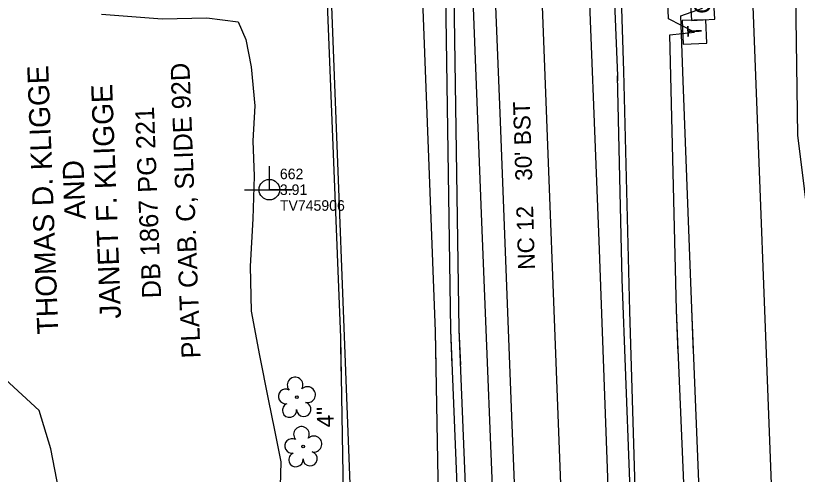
# Model space of a CAD drawing. Extents: x 3040896 to 3051146, y 687568 to 732976.
# Drawn here: x 3050261 to 3050446.6, y 693729.1 to 693838 of the extents above; entities that cross this region are included whole.
import ezdxf

# ---------------------------------------------------------------- set-up
doc = ezdxf.new("R2010")
doc.units = 0
for name, color, linetype in [('Exist Horizontal Alignment', 7, 'Continuous'), ('Exist Other Culture Fence Line', 7, 'Continuous'), ('Exist Property Deed Book Text', 7, 'Continuous'), ('Exist Property Owner Text', 7, 'Continuous'), ('Exist Right of Way Line', 7, 'Continuous'), ('Exist Roads EOP', 7, 'Continuous'), ('Exist Roads EOP Text', 7, 'Continuous'), ('Exist Roads EOT', 7, 'Continuous'), ('Exist Utilities Power Joint Use Telephone CELL', 7, 'Continuous'), ('Exist Utilities Power Joint Use Telephone Cogo Comment', 7, 'Continuous'), ('Exist Utilities Power Joint Use Telephone Cogo Elevation', 7, 'Continuous'), ('Exist Utilities Power Joint Use Telephone Cogo Number', 7, 'Continuous'), ('Exist Utilities Telephone Pedestal CELL', 7, 'Continuous'), ('Exist Utilities Telephone UG Cable', 7, 'Continuous'), ('Exist Utilities Telephone UG Conduit', 7, 'Continuous'), ('Exist Utilities Telephone UG Conduit SUE', 7, 'Continuous'), ('Exist Utilities TV Pedestal CELL', 7, 'Continuous'), ('Exist Utilities TV UG Cable', 7, 'Continuous'), ('Exist Utilities Water UG Line', 7, 'Continuous'), ('Exist Utilities Water UG Line Text', 7, 'Continuous'), ('Exist Vegetation Tree CELL', 7, 'Continuous'), ('Exist Vegetation Woods Line', 7, 'Continuous')]:
    doc.layers.add(name, color=color, linetype=linetype)

# ---------------------------------------------------------------- blocks, each defined once
blk = doc.blocks.new('EXIST UTILITIES POWER JOINT USE TELEPHONE')
at = {"layer": 'Exist Utilities Power Joint Use Telephone CELL'}
blk.add_line((0, 0), (0, 0), dxfattribs=at)
blk.add_lwpolyline([(-0.1188, 0), (0.108, -0.0008), (0, -0.0004), (0, 0.1125)], dxfattribs=at)
blk.add_circle((0, 0.0001), 0.049, dxfattribs=at)
blk = doc.blocks.new('EXIST UTILITIES TV PEDESTAL')
at = {"layer": 'Exist Utilities TV Pedestal CELL'}
blk.add_line((0, 0), (0, 0), dxfattribs=at)
blk.add_lwpolyline([(-0.0555, -0.0555), (0.0555, -0.0555), (0.0555, 0.0555), (-0.0555, 0.0555), (-0.0555, -0.0555)], dxfattribs=at)
blk.add_text('C', height=0.08, dxfattribs=at).set_placement((-0.0261, -0.04))
blk = doc.blocks.new('EXIST UTILITIES TELEPHONE PEDESTAL')
at = {"layer": 'Exist Utilities Telephone Pedestal CELL'}
blk.add_line((0, 0), (0, 0), dxfattribs=at)
blk.add_lwpolyline([(-0.0545, -0.0565), (0.0574, -0.0565), (0.0574, 0.0554), (-0.0545, 0.0554), (-0.0545, -0.0565)], dxfattribs=at)
blk.add_text('T', height=0.0684, dxfattribs=at).set_placement((-0.0226, -0.0343))

msp = doc.modelspace()

# ---------------------------------------------------------------- linework, layer by layer
at = {"layer": 'Exist Horizontal Alignment'}
msp.add_line((3050435.69, 692539.99), (3050358.72, 694557.48), dxfattribs=at)
at = {"layer": 'Exist Other Culture Fence Line'}
msp.add_lwpolyline([(3050449.88, 693784.17), (3050446.72, 693809.59), (3050446.06, 693853.95), (3050444.11, 693903.23), (3050441.72, 693935.33), (3050435.65, 693938.19)], dxfattribs=at)
at = {"layer": 'Exist Right of Way Line'}
for p, q in [((3050485.65, 692541.9), (3050408.68, 694559.38)), ((3050385.73, 692538.09), (3050308.75, 694555.57))]:
    msp.add_line(p, q, dxfattribs=at)
at = {"layer": 'Exist Roads EOP'}
for points in [[(3050399.4, 693933.79), (3050400.34, 693903.79), (3050401.15, 693879.54), (3050402.76, 693850.8), (3050403.86, 693823.7), (3050403.91, 693822.53)], [(3050366.73, 693921.43), (3050369.08, 693854.17), (3050371.52, 693791.01), (3050375.08, 693702.55), (3050378.59, 693610.55), (3050379.55, 693589.29), (3050383.12, 693529.33), (3050385.41, 693473.56), (3050387.74, 693424.8), (3050388.99, 693404.11)], [(3050413.27, 693531.56), (3050411.48, 693585.81), (3050409.6, 693642.89), (3050407.57, 693706.56), (3050404.98, 693775.4), (3050403.86, 693823.7)]]:
    msp.add_lwpolyline(points, dxfattribs=at)
at = {"layer": 'Exist Roads EOT'}
for points in [[(3050394, 693928.03), (3050396.56, 693859.02), (3050399.44, 693784.5), (3050402.97, 693689.43), (3050405.9, 693617.48), (3050409.21, 693537.86)], [(3050392.12, 693405.26), (3050389.76, 693469.56), (3050386.87, 693542.25), (3050384.36, 693601.46), (3050381.96, 693663.68), (3050378.84, 693740.82), (3050375.99, 693814.81), (3050371.69, 693922.32)]]:
    msp.add_lwpolyline(points, dxfattribs=at)
at = {"layer": 'Exist Utilities Telephone UG Cable'}
for points in [[(3050364.32, 693763.37), (3050362.49, 693885.28), (3050359.85, 693971.27), (3050351.18, 694187.43), (3050348.54, 694261.37), (3050342.5, 694434.49), (3050336.09, 694518.17), (3050333.46, 694545.29), (3050328.64, 694583.83)], [(3050366.32, 693763.45), (3050364.49, 693885.33), (3050361.85, 693971.34), (3050353.18, 694187.5), (3050350.53, 694261.44), (3050344.5, 694434.6), (3050338.09, 694518.35), (3050335.44, 694545.51), (3050330.62, 694584.08)], [(3050360.64, 693763), (3050353.05, 693961.56), (3050346.5, 693961.62), (3050351.92, 693963.83), (3050338.05, 694257.61), (3050322.73, 694272.28)], [(3050417.85, 693768.03), (3050416.27, 693833.46), (3050422.14, 693834.06), (3050416.02, 693837.23), (3050413.88, 693896.46), (3050406.34, 694106.96), (3050402.56, 694220.89), (3050408.52, 694222.43)], [(3050459.99, 692782.47), (3050444.06, 693089.7), (3050443.83, 693093.49), (3050450.76, 693093.55), (3050443.69, 693095.61), (3050437.82, 693243.47), (3050444.66, 693244.21), (3050437.82, 693245.37), (3050433.36, 693392.66), (3050440.93, 693393.67), (3050432.94, 693395.06), (3050427.74, 693542.45), (3050431.01, 693542.65), (3050427.36, 693543.95), (3050417.85, 693768.03)], [(3050418.29, 693757.78), (3050417.85, 693768.03)], [(3050399.55, 692946.79), (3050372.96, 692971.44), (3050366.73, 693092.28), (3050363.13, 693217.01), (3050318.43, 693216.53), (3050317.81, 693222.36), (3050313.14, 693385.53), (3050310.77, 693390.22), (3050314.25, 693394.99), (3050304.58, 693596.48), (3050325.98, 693618.6), (3050363.08, 693632.15), (3050360.64, 693763)], [(3050360.8, 693754.74), (3050360.64, 693763)], [(3050399.55, 692946.79), (3050397.49, 692948.61), (3050364.32, 693763.37)], [(3050364.66, 693754.94), (3050364.32, 693763.37)], [(3050399.55, 692946.79), (3050366.32, 693763.45)], [(3050366.66, 693755.05), (3050366.32, 693763.45)]]:
    msp.add_lwpolyline(points, dxfattribs=at)
at = {"layer": 'Exist Utilities Telephone UG Conduit'}
for points in [[(3050406.84, 693767.8), (3050405.36, 693824.82), (3050403.56, 693881.92), (3050400.58, 693963.52), (3050396.1, 694102.72), (3050392.7, 694197.22), (3050387.61, 694330.2), (3050381.95, 694434.89), (3050376.04, 694504.32), (3050373.19, 694534.5), (3050366.9, 694588.95)], [(3050406.84, 693767.8), (3050406.84, 693767.8)]]:
    msp.add_lwpolyline(points, dxfattribs=at)
at = {"layer": 'Exist Utilities Telephone UG Conduit SUE'}
msp.add_lwpolyline([(3050414.03, 693528.7), (3050406.84, 693767.8)], dxfattribs=at)
at = {"layer": 'Exist Utilities TV UG Cable'}
for points in [[(3050421.5, 693768.47), (3050419.44, 693822.5), (3050418.9, 693837.99), (3050424.04, 693839.76), (3050418.68, 693841.42), (3050414.42, 693956.6), (3050410.28, 694063.89), (3050415.7, 694065.77), (3050410.28, 694067.32), (3050407.26, 694143.73), (3050404.38, 694224.98), (3050409.29, 694227.07), (3050404.15, 694228.11), (3050401.08, 694311.48), (3050398.89, 694367.98), (3050403.5, 694368.83), (3050398.81, 694369.92), (3050398.63, 694373.21), (3050396.16, 694431.87), (3050393.96, 694467.17), (3050390.85, 694505.91), (3050395.8, 694510.51)], [(3050479.17, 692735.85), (3050476.67, 692781.89), (3050462.51, 692783.36), (3050455.06, 692935.93), (3050457.91, 692938.15), (3050448.08, 693089.07), (3050451.98, 693089.77), (3050447.57, 693091.29), (3050442.06, 693239.93), (3050445.26, 693241.84), (3050440.58, 693243.1), (3050435.43, 693393.55), (3050439.36, 693394.52), (3050435.53, 693395.24), (3050430.75, 693539.42), (3050433.07, 693540.96), (3050430.75, 693541.4), (3050421.5, 693768.47)], [(3050421.94, 693757.97), (3050421.5, 693768.47)]]:
    msp.add_lwpolyline(points, dxfattribs=at)
at = {"layer": 'Exist Utilities Water UG Line'}
for points in [[(3050338.17, 693761.54), (3050319.47, 694231.6), (3050318.26, 694256.33)], [(3050312.22, 693563.85), (3050309.58, 693600.66), (3050309.49, 693608.76), (3050340.78, 693608.48), (3050338.17, 693761.54)], [(3050338.31, 693753.55), (3050338.17, 693761.54)]]:
    msp.add_lwpolyline(points, dxfattribs=at)
at = {"layer": 'Exist Vegetation Tree CELL'}
for p, q in [((3050327.72, 693747.41), (3050327.72, 693747.41)), ((3050329.24, 693735.68), (3050329.24, 693735.68))]:
    msp.add_line(p, q, dxfattribs=at)
for centre in [(3050327.72, 693747.41), (3050329.24, 693735.68)]:
    msp.add_circle(centre, 0.326, dxfattribs=at)
for centre, radius, start, end in [((3050327.33, 693750.29), 1.86, 330.1651, 219.7134), ((3050325.11, 693747.57), 1.73, 62.6636, 279.3457), ((3050330.26, 693748), 1.9, 257.1011, 134.1999), ((3050326.01, 693744.29), 1.69, 111.5671, 6.231), ((3050329.39, 693744.51), 1.7, 181.2822, 74.56), ((3050328.85, 693738.56), 1.86, 330.1651, 219.7134), ((3050331.79, 693736.27), 1.9, 257.1011, 134.1999), ((3050326.63, 693735.84), 1.73, 62.6636, 279.3457), ((3050330.91, 693732.78), 1.7, 181.2822, 74.56), ((3050327.53, 693732.56), 1.69, 111.5671, 6.231)]:
    msp.add_arc(centre, radius, start, end, dxfattribs=at)
at = {"layer": 'Exist Vegetation Woods Line'}
for points in [[(3050281.38, 693838.38), (3050295.77, 693837.23), (3050306.37, 693837.52), (3050313.84, 693836.5), (3050315.66, 693832.35), (3050316.9, 693825.85), (3050317.81, 693816.55), (3050317.29, 693808.26), (3050317.62, 693799.91), (3050317.27, 693789.79), (3050316.65, 693778.52), (3050316.9, 693767.82), (3050318.92, 693757.32), (3050320.9, 693746.95), (3050322.42, 693739.57), (3050323.97, 693732.07), (3050323.7, 693723.4)], [(3050271.24, 693725.35), (3050269.37, 693735.1), (3050266.54, 693744.26), (3050258.47, 693751.68)]]:
    msp.add_lwpolyline(points, dxfattribs=at)

# ---------------------------------------------------------------- block references
at = {"layer": 'Exist Utilities Power Joint Use Telephone CELL', "xscale": 50, "yscale": 50}
msp.add_blockref('EXIST UTILITIES POWER JOINT USE TELEPHONE', (3050321.22, 693796.67), dxfattribs=at)
at = {"layer": 'Exist Utilities Telephone Pedestal CELL', "xscale": 49.99999999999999, "yscale": 50, "rotation": 92.16107948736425}
msp.add_blockref('EXIST UTILITIES TELEPHONE PEDESTAL', (3050422.14, 693834.06), dxfattribs=at)
at = {"layer": 'Exist Utilities TV Pedestal CELL', "xscale": 50.00000000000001, "yscale": 50, "rotation": 93.43363036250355}
msp.add_blockref('EXIST UTILITIES TV PEDESTAL', (3050424.04, 693839.76), dxfattribs=at)

# ---------------------------------------------------------------- texts
at = {"layer": 'Exist Property Deed Book Text'}
for s, p in [('PLAT CAB. C, SLIDE 92D', (3050304.9, 693756.71)), ('DB 1867 PG 221', (3050295.54, 693770.97))]:
    msp.add_text(s, height=4.5004, rotation=92.18, dxfattribs=at).set_placement(p)
at = {"layer": 'Exist Property Owner Text'}
for s, height, p in [('THOMAS D. KLIGGE', 5.0005, (3050271.14, 693762.43)), ('JANET F. KLIGGE', 5.0005, (3050286.01, 693766.11)), ('AND', 5, (3050277.6, 693789.69))]:
    msp.add_text(s, height=height, rotation=92.18, dxfattribs=at).set_placement(p)
at = {"layer": 'Exist Roads EOP Text'}
msp.add_text("NC 12    30' BST", height=4, rotation=91.7635, dxfattribs=at).set_placement((3050384.3, 693777.74))
at = {"layer": 'Exist Utilities Power Joint Use Telephone Cogo Comment'}
msp.add_text('TV745906', height=2.5, dxfattribs=at).set_placement((3050323.72, 693791.67))
at = {"layer": 'Exist Utilities Power Joint Use Telephone Cogo Elevation'}
msp.add_text('3.91', height=2.5, dxfattribs=at).set_placement((3050323.72, 693795.42))
at = {"layer": 'Exist Utilities Power Joint Use Telephone Cogo Number'}
msp.add_text('662', height=2.5, dxfattribs=at).set_placement((3050323.72, 693799.17))
at = {"layer": 'Exist Utilities Water UG Line Text'}
msp.add_text('4"', height=4, rotation=90.9764, dxfattribs=at).set_placement((3050336.53, 693740.26))

doc.saveas('drawing.dxf')
